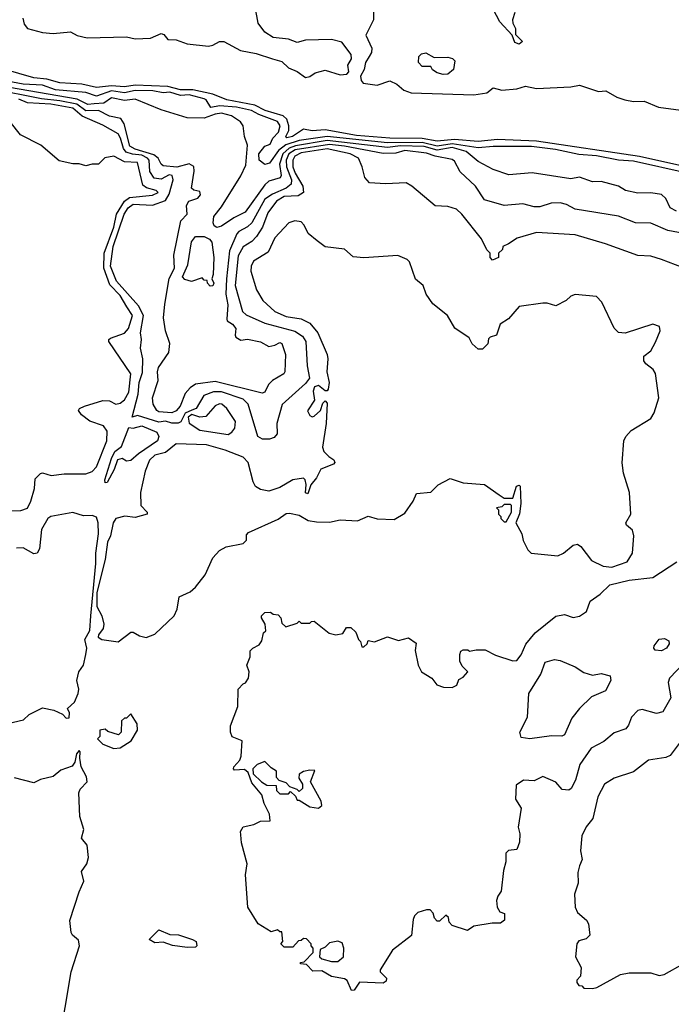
# Model space of a CAD drawing. Extents: x 2386423 to 2568864, y 578392 to 761999.
# Tile 306 of 454: x 2481329 to 2484351, y 679375 to 683936. Entities that reach past the tile are written whole.
import ezdxf

# ---------------------------------------------------------------- set-up
doc = ezdxf.new("R2010")
doc.units = 0

msp = doc.modelspace()

# ---------------------------------------------------------------- linework, layer by layer
at = {"layer": '0CON05XD'}
for points in [[(2481343, 683943), (2481350.5, 683915), (2481365, 683895.6), (2481435, 683877.5), (2481485, 683872.7), (2481565, 683880.6), (2481595, 683863.6), (2481642.1, 683852.1), (2481825, 683856.7), (2481865, 683847.5), (2481935, 683851.4), (2481985, 683871.9), (2481997.8, 683867.8), (2482016.2, 683845), (2482055, 683843.6), (2482105, 683823.8), (2482205, 683814.1), (2482225, 683817.5), (2482255.4, 683834.6), (2482275, 683835.5), (2482353.4, 683793.4), (2482425, 683779.4), (2482501.2, 683755), (2482545, 683742.9), (2482575, 683712.5), (2482615, 683695.7), (2482655, 683668), (2482675, 683672.5), (2482699.4, 683690.6), (2482745, 683701.9), (2482815, 683681.3), (2482846.2, 683683.8), (2482855.5, 683695), (2482850.9, 683725), (2482867.1, 683755), (2482866.7, 683775), (2482822.7, 683832.7), (2482775, 683844), (2482655, 683842), (2482615, 683830), (2482575, 683845.8), (2482505, 683854), (2482465, 683878.8), (2482435, 683920), (2482400, 684115)], [(2482967.5, 684085), (2482969.2, 683935), (2482934, 683865), (2482961.2, 683805), (2482960, 683785), (2482950, 683765), (2482932.1, 683737.9), (2482926.4, 683705), (2482910, 683675), (2482913.1, 683655), (2482922.4, 683642.4), (2482987, 683633), (2483045, 683653.1), (2483077.3, 683637.3), (2483110.1, 683610.1), (2483145, 683597.9), (2483435, 683588.2), (2483495, 683596.7), (2483525, 683621.2), (2483565, 683609.2), (2483635, 683616), (2483675, 683627.8), (2483725, 683616.8), (2483885, 683625.3), (2483925, 683632.9), (2484012.9, 683602.9), (2484046.3, 683606.3), (2484097.2, 683577.3), (2484134.4, 683564.4), (2484175, 683557.7), (2484225, 683559.3), (2484291.7, 683531.7), (2484395, 683517.8)], [(2483625, 683970), (2483614.1, 683935.9), (2483615, 683920), (2483627.5, 683895), (2483628.3, 683868.3), (2483660, 683835), (2483645, 683822.5), (2483625, 683830), (2483612.5, 683865), (2483555.8, 683925.8), (2483524, 683985)], [(2483292.3, 683682.3), (2483265, 683690), (2483243.6, 683703.6), (2483235, 683720), (2483195, 683720), (2483178.3, 683738.3), (2483180, 683765), (2483191.7, 683778.3), (2483213, 683783), (2483250.7, 683760.7), (2483315, 683762), (2483336, 683756), (2483346.7, 683745), (2483341.2, 683705), (2483315, 683684), (2483292.3, 683682.3)], [(2484390.1, 683260.1), (2484202.8, 683302.8), (2483725, 683374), (2483545, 683381.8), (2483455, 683371.2), (2483345, 683381.6), (2483265, 683373.8), (2483195.5, 683385.5), (2483045, 683387.6), (2482890.1, 683400.1), (2482745, 683426.6), (2482685, 683421.4), (2482645, 683428.5), (2482594.5, 683395), (2482568.5, 683388.5), (2482563.3, 683395), (2482577, 683423), (2482576.6, 683445), (2482568, 683475), (2482550.7, 683490.7), (2482467.5, 683515), (2482420.1, 683540.1), (2482289.2, 683565), (2482225, 683590.7), (2482131.5, 683611.5), (2482075, 683611.8), (2482016.7, 683626.7), (2481865, 683632.3), (2481815.7, 683625.7), (2481755, 683629.8), (2481685, 683621.5), (2481617.4, 683637.4), (2481515, 683644.1), (2481455, 683660.9), (2481395, 683667), (2481255, 683707.2)], [(2481674.3, 683545.7), (2481645, 683543), (2481595, 683567.7), (2481235, 683630.2)], [(2484424, 683225), (2484175, 683281.3), (2484105, 683286), (2484003.3, 683305), (2483922.2, 683312.2), (2483813.3, 683335), (2483702, 683348), (2483525, 683349.3), (2483455, 683342.3), (2483335, 683361.8), (2483265, 683350.9), (2483195, 683367.1), (2483035, 683365.9), (2482754.2, 683395.8), (2482625, 683377), (2482563.9, 683356.1), (2482529.4, 683330.6), (2482487.8, 683272.2), (2482465, 683265.8), (2482440, 683285), (2482438.3, 683315), (2482465, 683350.6), (2482490, 683360), (2482502.7, 683387.3), (2482529.7, 683415), (2482537.1, 683445), (2482525, 683464), (2482437.4, 683497.4), (2482404.4, 683515), (2482335, 683531.4), (2482255, 683536.8), (2482215, 683530.2), (2482194.3, 683564.3), (2482185, 683570), (2482115, 683588.4), (2482074.4, 683584.4), (2482025, 683600.4), (2481995, 683597.5), (2481946.3, 683606.3), (2481865, 683608.9), (2481815, 683597), (2481755, 683606.2), (2481685, 683581.3), (2481635, 683599.2), (2481495, 683611.6), (2481435, 683633.4), (2481345, 683638.3), (2481246.7, 683656.7)], [(2484425, 682942.5), (2484335, 682960), (2484255, 682992.9), (2484185, 682994.4), (2484105, 683025.7), (2483905, 683058.6), (2483865, 683080), (2483835, 683088.1), (2483793.4, 683086.6), (2483741.2, 683068.8), (2483715, 683069.2), (2483662.7, 683082.7), (2483575, 683075.6), (2483485, 683101.4), (2483442.9, 683165), (2483371.8, 683231.8), (2483345, 683281.2), (2483335, 683288.8), (2483255, 683303.9), (2483215, 683317.9), (2483115, 683329.7), (2483072.6, 683317.4), (2483015, 683316), (2482835, 683350.8), (2482765, 683358.6), (2482606.6, 683333.4), (2482577.2, 683315), (2482564.9, 683285), (2482566.2, 683255), (2482589.8, 683195), (2482588.3, 683175), (2482565, 683155.2), (2482501.3, 683128.6), (2482465, 683105.3), (2482404.8, 682995.2), (2482385, 682976.2), (2482345, 682955.4), (2482336.3, 682943.7), (2482302, 682865), (2482288.2, 682735), (2482284.2, 682665), (2482293.5, 682615), (2482289.3, 682549.3), (2482291.2, 682541.2), (2482315.7, 682525), (2482331.4, 682505), (2482327.5, 682475), (2482331.6, 682465), (2482355, 682451.6), (2482385, 682456.7), (2482445, 682443.6), (2482485, 682422.1), (2482512, 682428), (2482535, 682441.2), (2482545, 682436.7), (2482562, 682385), (2482558.8, 682305), (2482553.8, 682295), (2482500.8, 682265), (2482483.4, 682246.6), (2482465, 682210), (2482453.9, 682206.1), (2482235, 682259.5), (2482145, 682247.7), (2482119.6, 682230.4), (2482096.2, 682203.8), (2482072.5, 682145), (2482055, 682124.3), (2482035, 682114.6), (2481975, 682119.4), (2481964.3, 682125), (2481948.1, 682155), (2481945.6, 682185), (2481970.5, 682265), (2481968.1, 682305), (2481973.3, 682325), (2482020.6, 682395), (2482025.7, 682435.7), (2482005.5, 682495.5), (2481995.3, 682555), (2482001.7, 682618.3), (2482022.3, 682737.7), (2482047, 682785), (2482044.5, 682845), (2482075.7, 683004.3), (2482105.8, 683035), (2482103.3, 683075), (2482113.3, 683095), (2482155, 683110), (2482166.7, 683125), (2482165, 683140), (2482136.1, 683146.1), (2482126.2, 683156.2), (2482138.8, 683235), (2482135.9, 683255.9), (2482115, 683268.8), (2482057.3, 683252.7), (2481995, 683258.6), (2481985, 683266.2), (2481971.5, 683295), (2481950.6, 683310.6), (2481865, 683336.7), (2481840.4, 683350.4), (2481813.7, 683453.7), (2481798.2, 683478.2), (2481745, 683489.4), (2481695, 683515.9), (2481635, 683514.3), (2481594.6, 683544.6), (2481515, 683560.2), (2481430, 683570), (2481195.9, 683615.9)], [(2484435, 682775.8), (2484305, 682825.6), (2484255, 682840), (2484195, 682844.2), (2484045, 682898.1), (2483905, 682938.9), (2483725, 682950), (2483636.4, 682923.6), (2483595, 682897.5), (2483570, 682885), (2483568.3, 682871.7), (2483550, 682855), (2483550, 682835), (2483521.7, 682821.7), (2483510, 682835), (2483510, 682855), (2483495, 682870), (2483470.7, 682920.7), (2483380, 683035), (2483355, 683058), (2483315, 683071.2), (2483255, 683074), (2483146.7, 683165), (2483120.5, 683180.5), (2483025, 683176.2), (2482950.5, 683180.5), (2482929.2, 683205), (2482917.8, 683255), (2482900, 683295), (2482860.8, 683315), (2482755, 683337.6), (2482635, 683319.6), (2482605, 683303.5), (2482595.2, 683285), (2482596, 683255), (2482606.7, 683225), (2482642.5, 683165), (2482644.4, 683135), (2482619.6, 683120.4), (2482555, 683116.9), (2482520, 683095), (2482479, 683041), (2482454.2, 682975), (2482427.8, 682932.2), (2482405, 682907.9), (2482365, 682884.4), (2482342.3, 682842.3), (2482327.6, 682705), (2482362.1, 682585), (2482379.6, 682569.6), (2482465, 682530), (2482605, 682493), (2482640.6, 682470.6), (2482655.7, 682445), (2482662, 682332), (2482673.1, 682275), (2482655, 682251.2), (2482546.7, 682153.3), (2482521.8, 682065), (2482522.9, 682017.1), (2482509.1, 682000.9), (2482487.9, 681992.1), (2482455, 681992.2), (2482433.6, 682005), (2482388.2, 682155), (2482365, 682178.9), (2482265, 682211.9), (2482228.1, 682211.9), (2482182.2, 682195), (2482147.1, 682135), (2482127.7, 682127.7), (2482097.1, 682112.9), (2482076.6, 682073.4), (2482063.3, 682066.7), (2482035, 682066.4), (2482005, 682076.1), (2481975, 682071.5), (2481875, 682102), (2481850, 682095), (2481878.6, 682201.4), (2481882.7, 682255), (2481898.8, 682301.2), (2481900, 682365), (2481889.4, 682415), (2481894.4, 682455), (2481889.5, 682485), (2481903, 682565), (2481880.6, 682610.6), (2481777.7, 682725), (2481750.8, 682795), (2481762.9, 682885), (2481814, 683035), (2481831.4, 683065), (2481855, 683081.2), (2481945, 683077.2), (2482005, 683098.1), (2482022.8, 683127.2), (2482040.7, 683195), (2482036.1, 683215), (2482022.4, 683217.6), (2481985, 683197.4), (2481951.9, 683201.9), (2481932.2, 683232.2), (2481928.8, 683285), (2481921.3, 683295), (2481895, 683308.9), (2481852.9, 683312.9), (2481822.9, 683322.8), (2481809.7, 683339.7), (2481797.1, 683387.1), (2481785, 683408), (2481715, 683447.7), (2481618.8, 683488.8), (2481575, 683526.7), (2481473.8, 683545), (2481365, 683551.7), (2481325, 683567.3)], [(2484375, 683049.2), (2484344.7, 683064.7), (2484325, 683108.6), (2484305, 683126.7), (2484255, 683134.3), (2484195, 683132.2), (2484137.5, 683145), (2484105.7, 683165.7), (2484025, 683187.1), (2483985, 683185.8), (2483925, 683206.5), (2483885, 683199.4), (2483705, 683226), (2483597.8, 683217.8), (2483525, 683241.9), (2483455, 683280), (2483398.8, 683325), (2483335, 683343.8), (2483265, 683331.1), (2483205, 683348.8), (2483095, 683352.5), (2483035, 683344.7), (2482755, 683376), (2482607.9, 683352.1), (2482578.4, 683341.6), (2482549, 683315), (2482533.6, 683266.4), (2482541.2, 683215), (2482536.6, 683203.4), (2482485, 683188.5), (2482465, 683171.5), (2482375, 683043.8), (2482321.3, 683018.7), (2482265, 682980), (2482243, 682973), (2482231.2, 682981.2), (2482226.2, 682995), (2482230, 683025), (2482265, 683069.2), (2482355, 683212.9), (2482377.4, 683262.6), (2482385.8, 683355), (2482371.9, 683395), (2482364.8, 683445), (2482353.5, 683463.5), (2482310.8, 683490.8), (2482265, 683503), (2482235, 683499.1), (2482185, 683480), (2482105, 683480.8), (2481985, 683519.2), (2481865, 683568.1), (2481815, 683562.1), (2481755, 683573.8), (2481720, 683550), (2481674.3, 683545.7)], [(2481235, 681660.5), (2481335, 681662), (2481365, 681673.6), (2481380.8, 681705), (2481397.3, 681765), (2481400.8, 681809.2), (2481425, 681833.3), (2481435, 681837.5), (2481474.4, 681824.4), (2481535, 681832.5), (2481635, 681832.1), (2481665, 681842.9), (2481685, 681864.4), (2481732.7, 681985), (2481735, 682030), (2481717.5, 682055), (2481655, 682075.7), (2481616.2, 682105), (2481601.2, 682125), (2481606.7, 682135), (2481630, 682145), (2481715, 682171.4), (2481745, 682170), (2481774.6, 682154.6), (2481795, 682159.1), (2481814.4, 682175), (2481835, 682211.2), (2481844, 682295), (2481742.5, 682445), (2481742.5, 682455), (2481749.5, 682460.5), (2481815, 682484.6), (2481833.2, 682505), (2481852.9, 682565), (2481826.2, 682606.2), (2481795, 682658.9), (2481747.4, 682707.4), (2481718.8, 682785), (2481720.3, 682855), (2481765.2, 682975), (2481777.2, 683035), (2481814.6, 683095.4), (2481837.8, 683112.2), (2481945, 683123.3), (2481971.2, 683135), (2481962.5, 683145), (2481917.6, 683157.6), (2481900.3, 683170.3), (2481876, 683275), (2481815, 683278.4), (2481765, 683304), (2481723.9, 683296.1), (2481695, 683266.7), (2481665, 683267.5), (2481635, 683258.8), (2481605, 683268.8), (2481575, 683268), (2481512.7, 683282.7), (2481427.5, 683355), (2481332.7, 683402.7), (2481285, 683463.3)], [(2481785, 681054.3), (2481845, 681098), (2481855, 681098.8), (2481885, 681081.2), (2481915, 681073.3), (2481955, 681088.8), (2482045, 681173.8), (2482058.6, 681205), (2482067.9, 681262.1), (2482118.8, 681285), (2482145, 681307.5), (2482188.9, 681365), (2482225, 681443.8), (2482255, 681476.7), (2482286.1, 681493.9), (2482365, 681510), (2482380, 681525), (2482380.7, 681549.3), (2482389.3, 681560.7), (2482528.3, 681621.7), (2482565, 681648.8), (2482580.7, 681650.7), (2482625, 681640), (2482666.1, 681616.1), (2482705, 681609.2), (2482765, 681608.1), (2482815, 681619.2), (2482895, 681614), (2482945, 681636.7), (2482987, 681623), (2483065, 681620), (2483115, 681650), (2483153.3, 681705), (2483169.3, 681740.7), (2483235, 681747.5), (2483269.3, 681780.7), (2483325, 681810), (2483385, 681790), (2483485, 681782.5), (2483552.5, 681735), (2483575, 681720), (2483615, 681720), (2483632.5, 681775), (2483645, 681780), (2483650, 681775), (2483652.5, 681695), (2483647, 681647), (2483630, 681605), (2483657.5, 681555), (2483663.3, 681523.3), (2483685, 681480), (2483700, 681465), (2483825, 681452.5), (2483851.2, 681465), (2483895, 681501.2), (2483915, 681506.7), (2483931.2, 681495), (2483980.7, 681430.7), (2484034.6, 681404.6), (2484075, 681400), (2484145.8, 681424.2), (2484171.2, 681465), (2484177.1, 681545), (2484171.2, 681571.2), (2484142.5, 681595), (2484140, 681605), (2484162.5, 681645), (2484156.2, 681745), (2484128.8, 681835), (2484122.7, 681882.7), (2484130.8, 681985), (2484139.2, 682005), (2484165, 682032.5), (2484255, 682088.8), (2484270.8, 682115), (2484292, 682185), (2484277.7, 682297.7), (2484265.9, 682315.9), (2484231.7, 682341.7), (2484222.5, 682355), (2484223, 682377), (2484255, 682402.5), (2484277.7, 682442.3), (2484298.8, 682495), (2484296.2, 682515), (2484264.5, 682525.5), (2484136.4, 682483.6), (2484106.4, 682486.4), (2484085, 682507.5), (2484028.3, 682628.3), (2484003.9, 682653.9), (2483905, 682663.3), (2483883.9, 682656.1), (2483862.5, 682635), (2483815, 682610), (2483775, 682623.3), (2483755, 682623.3), (2483645, 682606.7), (2483595, 682550), (2483557.5, 682525), (2483540, 682475), (2483510, 682465), (2483503, 682457), (2483500, 682435), (2483475, 682410), (2483455, 682410), (2483427.5, 682435), (2483413, 682463), (2483347, 682507), (2483312.5, 682565), (2483245, 682620), (2483213.3, 682665), (2483200, 682705), (2483163.9, 682733.9), (2483136.2, 682815), (2483125.8, 682825.8), (2483083, 682843), (2482925, 682833.3), (2482875, 682837.5), (2482835, 682872.5), (2482745, 682883.3), (2482708.3, 682911.7), (2482666.2, 682945), (2482648.8, 682985), (2482635, 683000), (2482605, 683004), (2482577.5, 682995), (2482511.4, 682925), (2482480.7, 682859.3), (2482412.7, 682817.3), (2482402.7, 682795), (2482401.1, 682771.1), (2482426.9, 682685), (2482457.1, 682635), (2482512.5, 682585), (2482565, 682560.8), (2482635, 682550.4), (2482675, 682530), (2482711.1, 682485), (2482754.3, 682385), (2482758.6, 682365), (2482752.9, 682305), (2482764, 682255), (2482760, 682225), (2482755, 682217.5), (2482745, 682216.7), (2482715, 682241.5), (2482695.5, 682235), (2482689.7, 682215), (2482696, 682174), (2482664, 682124), (2482675, 682102.5), (2482685, 682096.7), (2482695, 682100), (2482723.6, 682126.4), (2482735, 682160), (2482745, 682170), (2482755, 682160), (2482750, 682065), (2482732.5, 681955), (2482738.8, 681935), (2482762.9, 681912.9), (2482785, 681896.7), (2482790, 681885), (2482783.6, 681876.4), (2482725, 681853.3), (2482705.8, 681814.2), (2482679.3, 681780.7), (2482665, 681740), (2482653.6, 681743.6), (2482657, 681783), (2482652.5, 681805), (2482645, 681812.5), (2482595, 681803.8), (2482535, 681769.2), (2482485, 681752), (2482445, 681759.2), (2482423.2, 681773.2), (2482412, 681795), (2482388, 681885), (2482365, 681910), (2482282.1, 681942.1), (2482195, 681966.7), (2482055, 681970.5), (2482005, 681931.8), (2481955, 681919.2), (2481931.2, 681895), (2481910.5, 681845), (2481890, 681745), (2481890.8, 681685), (2481920, 681655), (2481920, 681645), (2481865, 681630), (2481816.8, 681636.8), (2481775, 681624.6), (2481762.5, 681605), (2481750.5, 681545), (2481735.9, 681515), (2481724.7, 681435.3), (2481687.4, 681282.6), (2481687.3, 681217.3), (2481709.5, 681175), (2481719.2, 681135), (2481716.7, 681115), (2481693.9, 681086.1), (2481692.5, 681075), (2481710, 681065), (2481785, 681054.3)], [(2482211.7, 682701.7), (2482200, 682715), (2482198.3, 682728.3), (2482185, 682730), (2482175, 682740), (2482125, 682723.3), (2482095, 682733.3), (2482084.3, 682744.3), (2482109.3, 682800.7), (2482125, 682907.5), (2482145, 682931.2), (2482185, 682931.2), (2482209.3, 682919.3), (2482220, 682905), (2482230, 682835), (2482226.7, 682755), (2482220, 682735), (2482230, 682715), (2482225, 682702.5), (2482211.7, 682701.7)], [(2482295, 682013.8), (2482313.1, 682025), (2482326.4, 682043.6), (2482330, 682075), (2482290, 682135), (2482266.2, 682155), (2482255, 682156.5), (2482235, 682146.7), (2482192.4, 682097.6), (2482165, 682095.2), (2482126.6, 682106.6), (2482109.9, 682095), (2482115, 682067.6), (2482165, 682035.2), (2482295, 682013.8)], [(2481725, 681790), (2481723.8, 681803.8), (2481755, 681902.5), (2481770.8, 681935), (2481800.4, 681959.6), (2481835, 682047.5), (2481855, 682044.3), (2481895, 682054.4), (2481964.7, 682024.7), (2481974.6, 682005), (2481968.8, 681985), (2481880, 681925), (2481845, 681893.3), (2481825, 681891.4), (2481805, 681902.9), (2481783, 681897), (2481767.6, 681852.4), (2481735, 681792.5), (2481725, 681790)], [(2483585, 681610), (2483610, 681655), (2483610, 681685), (2483605, 681690), (2483575, 681690), (2483565, 681680), (2483540, 681675), (2483550, 681665), (2483550, 681645), (2483560, 681635), (2483560, 681625), (2483575, 681610), (2483585, 681610)], [(2481233, 680667), (2481347, 680693), (2481373, 680717), (2481435, 680747.5), (2481487, 680737), (2481528.3, 680718.3), (2481545, 680700), (2481558.3, 680701.7), (2481560, 680725), (2481550, 680745), (2481582.5, 680775), (2481600, 680815), (2481603.3, 680835), (2481593.3, 680875), (2481603.3, 680915), (2481624.2, 680945.8), (2481636, 680995), (2481640, 681025), (2481631.2, 681065), (2481654.3, 681105.7), (2481658.2, 681175), (2481682.9, 681417.1), (2481681.4, 681465), (2481694.2, 681555), (2481693.5, 681605), (2481685, 681631.1), (2481665, 681638.5), (2481625, 681638.2), (2481575, 681653.5), (2481473.3, 681635), (2481460, 681625), (2481429.5, 681575), (2481420.8, 681485), (2481410, 681465), (2481395, 681461.2), (2481345, 681489.4), (2481315, 681487.5)], [(2483546.7, 679875), (2483540, 679855), (2483543.3, 679825), (2483555, 679802.5), (2483577.5, 679795), (2483577.5, 679765), (2483559.3, 679750.7), (2483519.3, 679750.7), (2483435, 679736.7), (2483405, 679716.7), (2483335, 679740), (2483320, 679755), (2483317, 679777), (2483305, 679787.5), (2483275, 679760), (2483265, 679760), (2483253, 679773), (2483247, 679797), (2483231.7, 679811.7), (2483215, 679812.5), (2483175, 679800), (2483160, 679785), (2483153, 679767), (2483146.1, 679693.9), (2483057.5, 679625), (2483000, 679535), (2483000, 679525), (2483030, 679495), (2483028.3, 679481.7), (2483015, 679472.5), (2482905, 679476.7), (2482879.3, 679440.7), (2482868.3, 679438.3), (2482847.5, 679485), (2482835, 679493.3), (2482775, 679503.8), (2482729.3, 679529.3), (2482688.3, 679528.3), (2482658.3, 679558.3), (2482631.7, 679561.7), (2482631.7, 679568.3), (2482648.3, 679571.7), (2482690, 679615), (2482690, 679635), (2482680, 679645), (2482680, 679655), (2482658.3, 679678.3), (2482645, 679680), (2482635, 679670), (2482621.7, 679668.3), (2482595, 679640), (2482555, 679640), (2482540, 679655), (2482550, 679665), (2482545, 679710), (2482535, 679710), (2482525, 679720), (2482495, 679710), (2482435, 679747.5), (2482386.7, 679825), (2482376.2, 679975), (2482383.3, 680025), (2482357, 680123), (2482355, 680160), (2482353.3, 680175), (2482365, 680196.7), (2482415, 680207.5), (2482445, 680222.5), (2482490, 680225), (2482487.5, 680255), (2482462.5, 680305), (2482452.5, 680345), (2482405, 680400), (2482388.3, 680448.3), (2482371.7, 680461.7), (2482325, 680460), (2482320, 680465), (2482322.5, 680475), (2482350, 680505), (2482356.4, 680523.6), (2482360, 680595), (2482315, 680613.3), (2482306.2, 680635), (2482306.7, 680665), (2482340, 680755), (2482342.5, 680835), (2482365, 680860), (2482376.4, 680863.6), (2482390, 680885), (2482392.5, 680915), (2482382.5, 680945), (2482397.5, 680985), (2482398.3, 681011.7), (2482410, 681025), (2482439.3, 681040.7), (2482451.7, 681058.3), (2482460, 681095), (2482470, 681105), (2482467.5, 681135), (2482450, 681165), (2482450, 681175), (2482465, 681190), (2482491.7, 681191.7), (2482505, 681182.5), (2482528.3, 681178.3), (2482540, 681165), (2482545, 681140), (2482563.6, 681123.6), (2482615, 681140), (2482625, 681150), (2482635, 681140), (2482675, 681140), (2482681.7, 681148.3), (2482695, 681150), (2482763.9, 681093.9), (2482795, 681086.7), (2482827, 681093), (2482845, 681120), (2482865, 681120), (2482888.3, 681098.3), (2482900, 681065), (2482910, 681055), (2482915, 681030), (2482925, 681030), (2482940, 681045), (2482945, 681060), (2482975, 681053.3), (2483035, 681076.7), (2483085, 681060), (2483131.7, 681071.7), (2483167.5, 681047.5), (2483163.6, 681013.6), (2483177.5, 680945), (2483192.5, 680915), (2483240, 680885), (2483264, 680854), (2483295, 680843.3), (2483335, 680842.5), (2483356.4, 680853.6), (2483365, 680880), (2483385, 680890), (2483407.5, 680915), (2483380.7, 680940.7), (2483370, 680965), (2483370, 680995), (2483375, 681010), (2483385, 681017.5), (2483406.4, 681016.4), (2483415, 681010), (2483445, 681017.5), (2483486.7, 681016.7), (2483535, 680992.5), (2483615, 680966.2), (2483635, 680966.7), (2483655, 680993.8), (2483676.3, 681043.7), (2483720, 681095), (2483815, 681173.3), (2483855, 681180), (2483895, 681166.7), (2483925, 681173.3), (2483957.5, 681195), (2483975, 681242.5), (2484020, 681275), (2484065, 681318), (2484155, 681339.4), (2484265, 681352), (2484375.6, 681424.4)], [(2484305, 681012.5), (2484276, 681016), (2484268.8, 681025), (2484271.2, 681035), (2484294.2, 681065.8), (2484319.3, 681069.3), (2484338.8, 681058.8), (2484341.2, 681045), (2484328, 681025), (2484305, 681012.5)], [(2484475.8, 681024.2), (2484341.4, 680885), (2484336.5, 680865), (2484347.8, 680795), (2484310.8, 680729.2), (2484281.4, 680721.4), (2484215, 680740), (2484195, 680736.2), (2484166.2, 680705), (2484152.7, 680667.3), (2484139.6, 680650.4), (2484085, 680632.5), (2484038.3, 680591.7), (2483978.3, 680561.7), (2483925.7, 680485), (2483906.6, 680413.4), (2483885.5, 680374.5), (2483875, 680366.7), (2483845, 680370), (2483815, 680403.3), (2483755, 680430), (2483715, 680410), (2483665, 680412.5), (2483630.7, 680389.3), (2483627.5, 680325), (2483653.6, 680283.6), (2483640, 680195), (2483647.5, 680165), (2483646.2, 680125), (2483635, 680092.5), (2483595, 680087.5), (2483583.3, 680075), (2483583.3, 680035), (2483572, 679995), (2483561.7, 679898.3), (2483546.7, 679875)], [(2483695, 680604.3), (2483655, 680610), (2483647.5, 680635), (2483683.3, 680705), (2483690, 680815), (2483745.7, 680904.3), (2483765, 680960), (2483808.3, 680971.7), (2483835, 680968), (2483905, 680937.5), (2483945, 680912.5), (2483985, 680900), (2484025, 680907.5), (2484066.4, 680896.4), (2484070, 680875), (2484045, 680826.7), (2483981, 680799), (2483924.7, 680745.3), (2483889.5, 680700.5), (2483855, 680623.3), (2483843.6, 680616.4), (2483795, 680618.8), (2483695, 680604.3)], [(2481765, 680560), (2481795, 680562.5), (2481846.7, 680595), (2481876, 680645), (2481873.6, 680673.6), (2481845, 680720), (2481825, 680700), (2481815, 680700), (2481801.7, 680688.3), (2481800, 680635), (2481787, 680623), (2481738.3, 680638.3), (2481725, 680650), (2481700, 680645), (2481700, 680615), (2481690, 680605), (2481715, 680580), (2481765, 680560)], [(2484396.2, 680595), (2484345, 680526.7), (2484325, 680517.5), (2484245, 680506), (2484175, 680452.2), (2484085, 680421.9), (2484040.8, 680395), (2484009.4, 680335), (2483986.2, 680235), (2483955, 680196), (2483935.6, 680155), (2483928.8, 680085), (2483937.5, 680045), (2483924.3, 680015.7), (2483917.5, 679985), (2483918.8, 679935), (2483902.2, 679885), (2483904.4, 679825), (2483915, 679800), (2483957.5, 679765), (2483967, 679747), (2483972.5, 679695), (2483955, 679677.5), (2483921.7, 679668.3), (2483912.5, 679655), (2483906.7, 679595), (2483932.5, 679545), (2483930, 679505), (2483913, 679487), (2483912.5, 679475), (2483921.7, 679461.7), (2483935, 679460), (2483945, 679450), (2483985, 679447.5)], [(2481485, 679030), (2481567.9, 679525), (2481606.9, 679645), (2481602, 679672), (2481574.5, 679694.5), (2481567.9, 679707.9), (2481562.3, 679762.3), (2481604.2, 679895.8), (2481626.7, 679945), (2481615, 679990), (2481640, 680025), (2481648.8, 680055), (2481641.7, 680111.7), (2481616.2, 680145), (2481626.7, 680185), (2481607.5, 680245), (2481603.1, 680355), (2481609.5, 680370.5), (2481642, 680405), (2481638.6, 680428.6), (2481613.8, 680475), (2481607.5, 680515), (2481610, 680545), (2481605, 680550), (2481592.5, 680535), (2481584.1, 680495.9), (2481571.7, 680478.3), (2481520.3, 680459.7), (2481485, 680430), (2481425, 680416.2), (2481395, 680400), (2481305, 680423.8)], [(2482715, 680282.5), (2482730, 680295), (2482727.5, 680315), (2482677.5, 680405), (2482698.3, 680458.3), (2482675, 680460), (2482645, 680452.5), (2482625, 680440), (2482623, 680423), (2482640, 680395), (2482640, 680375), (2482625, 680360), (2482615, 680370), (2482581.7, 680381.7), (2482565, 680400), (2482531.7, 680411.7), (2482520, 680425), (2482520, 680455), (2482495, 680470), (2482465, 680500), (2482430, 680485), (2482410, 680465), (2482411.7, 680441.7), (2482450, 680405), (2482475, 680390), (2482518.3, 680388.3), (2482520, 680365), (2482535, 680350), (2482575, 680350), (2482585, 680360), (2482608.3, 680338.3), (2482615, 680320), (2482625, 680320), (2482675, 680290), (2482715, 680282.5)], [(2482105, 679637.5), (2482037, 679647), (2481995, 679662.5), (2481955, 679660), (2481930, 679675), (2481975, 679720), (2482025, 679697.5), (2482065, 679696), (2482130, 679675), (2482147.5, 679665), (2482150, 679645), (2482145, 679640), (2482105, 679637.5)], [(2482805, 679572.5), (2482830, 679595), (2482832.5, 679635), (2482825, 679660), (2482805, 679667.5), (2482765, 679660), (2482745, 679640), (2482721.7, 679628.3), (2482720, 679595), (2482730, 679585), (2482775, 679572.5), (2482805, 679572.5)], [(2483985, 679447.5), (2484005, 679452.5), (2484115, 679512.5), (2484155, 679520), (2484255, 679520), (2484295, 679507.5), (2484316.7, 679513.3), (2484405, 679562.5)]]:
    msp.add_lwpolyline(points, dxfattribs=at)

doc.saveas('drawing.dxf')
